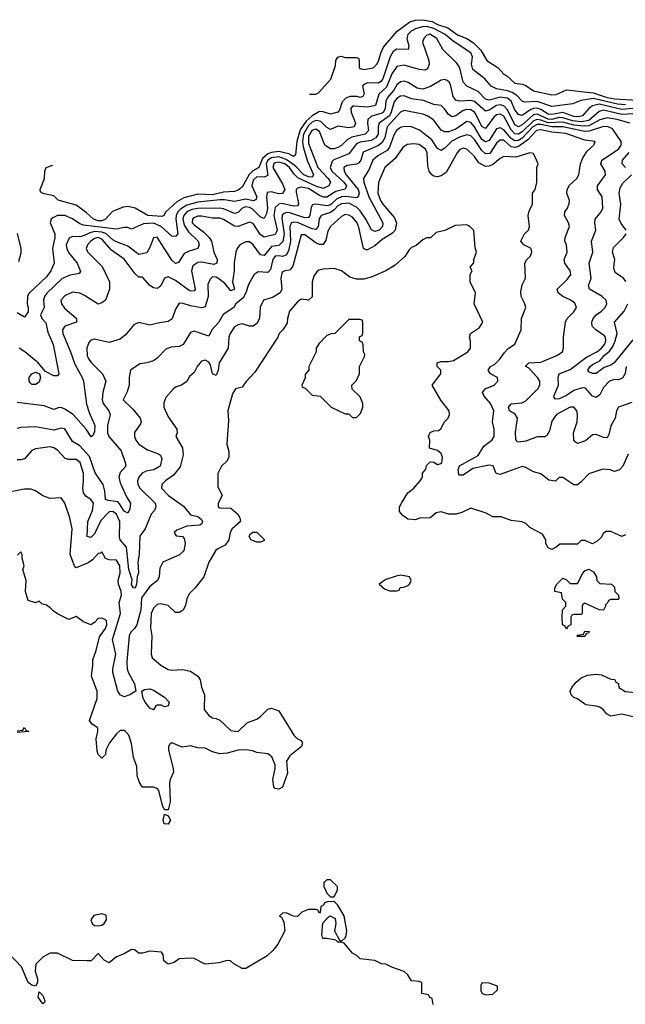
# Model space of a CAD drawing. Header units: inches. Extents: x 2348341 to 2479810, y 460419 to 613669.
# Tile 409 of 656: x 2400964 to 2404249, y 581511 to 586851. Entities that reach past the tile are written whole.
import ezdxf

# ---------------------------------------------------------------- set-up
doc = ezdxf.new("R2010")
doc.units = ezdxf.units.IN
doc.header["$MEASUREMENT"] = 0
doc.layers.add('C4508', color=7, linetype='Continuous')

msp = doc.modelspace()

# ---------------------------------------------------------------- linework, layer by layer
at = {"layer": 'C4508', "color": 2}
for points, elevation in [([(2404250, 586388.7), (2404206.6, 586393.4), (2404076.8, 586423.2), (2404007.3, 586412.7), (2403964.9, 586395.1), (2403850, 586379.7), (2403770, 586407.8), (2403704, 586404), (2403690, 586409.5), (2403660.5, 586440.5), (2403635.6, 586455.6), (2403610, 586465), (2403550, 586476.9), (2403521.2, 586490), (2403486, 586530), (2403422, 586582), (2403415.1, 586610), (2403419.6, 586650), (2403410, 586671.5), (2403314.9, 586734.9), (2403271.2, 586771.2), (2403210, 586802.9), (2403170, 586815.2), (2403146.5, 586813.5), (2403110, 586802.3), (2403086.7, 586790), (2403070, 586771.6), (2403063.1, 586750), (2403074.4, 586710), (2403070.4, 586689.6), (2403010, 586692.4), (2402990, 586679.7), (2402973.8, 586650), (2402933.2, 586530), (2402923.2, 586516.8), (2402910, 586507.3), (2402850.4, 586509.6), (2402830, 586499.3), (2402823.8, 586490), (2402832.7, 586450), (2402824.9, 586435.1), (2402810.3, 586429.7), (2402794.5, 586434.5), (2402755.6, 586435.6), (2402733.9, 586426.1), (2402713.4, 586406.6), (2402698.5, 586361.5), (2402690.3, 586349.7), (2402650, 586339.7), (2402610, 586352.1), (2402590, 586353.1), (2402550, 586329.8), (2402518.4, 586301.6), (2402486.1, 586253.9), (2402467.9, 586190), (2402460.7, 586119.3), (2402450, 586109.7), (2402423, 586123), (2402370, 586135.8), (2402330, 586131.8), (2402310, 586123.7), (2402281.6, 586098.4), (2402261.1, 586050), (2402228.8, 586031.2), (2402208.1, 586011.9), (2402180.7, 585959.3), (2402170, 585943.7), (2402150, 585927.3), (2402130, 585919.6), (2402070, 585915.6), (2402010, 585901.8), (2401930, 585904.4), (2401854.3, 585885.7), (2401816.4, 585863.6), (2401757.3, 585810), (2401746, 585790), (2401735.3, 585784.7), (2401659, 585790), (2401590, 585829.6), (2401550, 585838), (2401525.7, 585834.3), (2401468.4, 585811.6), (2401430.5, 585770), (2401410, 585759.7), (2401390, 585760.5), (2401364.5, 585770), (2401325.7, 585805.7), (2401270, 585845.1), (2401173.2, 585873.2), (2401150, 585895.3), (2401088.7, 585908.7), (2401078, 585918), (2401075.3, 585930), (2401099.5, 585990), (2401101.2, 586030), (2401108.7, 586050), (2401143.8, 586062.9)], 74), ([(2402535.7, 586446.8), (2402570, 586448), (2402585.4, 586454.6), (2402652, 586528), (2402676.9, 586603.1), (2402678, 586630), (2402690, 586648), (2402707.1, 586652.9), (2402730, 586646), (2402790, 586646), (2402802, 586642), (2402806, 586630), (2402806, 586590), (2402810, 586586), (2402830, 586582), (2402882, 586590), (2402902, 586610), (2402910, 586626), (2402922, 586670), (2402937.1, 586702.9), (2403011.7, 586788.3), (2403080.2, 586839.8), (2403111.3, 586848.7), (2403148.6, 586851.4), (2403202, 586842), (2403230, 586826), (2403286.4, 586806.4), (2403338, 586770), (2403388.7, 586748.7), (2403425.6, 586725.6), (2403465.8, 586685.8), (2403498, 586630), (2403559.3, 586590), (2403590, 586556), (2403606.8, 586546.8), (2403650, 586507), (2403690, 586502), (2403710, 586494.5), (2403750, 586465.6), (2403850, 586443.6), (2403873.8, 586446.2), (2403930, 586471.1), (2404073.9, 586453.9), (2404150, 586429.3), (2404190, 586421.8), (2404314.5, 586414.5)], 70), ([(2404290, 586369.9), (2404230, 586364.9), (2404107.4, 586392.6), (2404070, 586384), (2404050.4, 586370), (2404017.1, 586330), (2403995.2, 586324.8), (2403970, 586326.1), (2403910, 586348.3), (2403850, 586336.5), (2403830, 586338.9), (2403790, 586364), (2403770, 586370.7), (2403750, 586369.8), (2403736.2, 586363.8), (2403690, 586331.3), (2403670, 586338), (2403650, 586361.6), (2403629.8, 586409.8), (2403610, 586426), (2403570, 586430.8), (2403510, 586415.8), (2403490, 586420.5), (2403450, 586461.6), (2403389.2, 586490), (2403370, 586513.2), (2403351, 586591), (2403335.8, 586615.8), (2403259.5, 586690), (2403226.6, 586750), (2403187.9, 586772.1), (2403170, 586766), (2403156.3, 586750), (2403148, 586730), (2403182.4, 586630), (2403185.5, 586610), (2403175.6, 586584.4), (2403162, 586578), (2403130, 586580.5), (2403050, 586605.6), (2403010, 586597), (2402982.6, 586557.4), (2402954.3, 586485.7), (2402912.4, 586447.6), (2402893.9, 586386.1), (2402850, 586376.1), (2402777.3, 586382.7), (2402770, 586381.6), (2402759.5, 586370), (2402761.1, 586350), (2402786, 586290), (2402777.3, 586270), (2402750, 586265.1), (2402690, 586273.6), (2402650, 586255.1), (2402630, 586267.3), (2402598.3, 586298.3), (2402583.7, 586303.7), (2402570, 586303.8), (2402550, 586295.4), (2402530, 586278), (2402503.3, 586230), (2402497.5, 586190), (2402501.4, 586161.4), (2402524.6, 586084.6), (2402557, 586010), (2402550, 585998), (2402530, 585999.8), (2402505.1, 586010), (2402457.9, 586057.9), (2402410, 586094), (2402370, 586106.8), (2402330, 586101.4), (2402310.8, 586089.2), (2402301.3, 586070), (2402310, 586006), (2402290, 585996.9), (2402250, 585998.7), (2402230, 585980.9), (2402223.9, 585950), (2402250.3, 585890), (2402245.2, 585874.8), (2402230.3, 585869.7), (2402190, 585878.7), (2402130, 585866), (2402075.2, 585875.2), (2402050, 585874.4), (2401930, 585861.1), (2401870, 585845.5), (2401835.7, 585824.3), (2401822.4, 585810), (2401813.2, 585790), (2401810.2, 585770), (2401822, 585690), (2401810, 585676), (2401790, 585678), (2401731.5, 585730), (2401690, 585747.6), (2401636.5, 585743.5), (2401570, 585715.3), (2401550, 585724), (2401530, 585724), (2401490, 585715.1), (2401310, 585736.9), (2401290, 585743.6), (2401250, 585771.8), (2401210, 585789.6), (2401170, 585789.6), (2401143.6, 585776.4), (2401135.5, 585770), (2401128.8, 585750), (2401155.3, 585690), (2401155.3, 585670), (2401141.6, 585610), (2401150.6, 585530), (2401132.7, 585490), (2401110, 585456), (2401013, 585367), (2401006, 585350), (2401004.7, 585310), (2401010.5, 585290.5), (2401010, 585266), (2400990, 585238), (2400950, 585262)], 78), ([(2404290, 586341.6), (2404230, 586338), (2404130, 586360.3), (2404106.4, 586353.6), (2404050, 586305.2), (2404010, 586297.2), (2403962.2, 586302.2), (2403910, 586319.5), (2403890, 586320.8), (2403850, 586310.5), (2403830, 586311.7), (2403770, 586339.1), (2403750, 586335), (2403690, 586282), (2403670, 586271.1), (2403650, 586281.3), (2403610, 586363), (2403590, 586384.4), (2403570, 586389.8), (2403550, 586385.3), (2403510, 586361.1), (2403490, 586354.7), (2403430, 586407.3), (2403410, 586413.7), (2403350, 586409.7), (2403330, 586415.1), (2403315.1, 586435.1), (2403300.1, 586500.1), (2403293.3, 586513.3), (2403282, 586522), (2403270, 586526.6), (2403250, 586523.7), (2403191.4, 586488.6), (2403150, 586475.1), (2403119.7, 586479.7), (2403071.5, 586511.5), (2403050, 586518), (2403030, 586515.1), (2403010, 586498), (2402993.1, 586470), (2402959, 586430), (2402949.2, 586410), (2402945.8, 586370), (2402936.9, 586350), (2402930, 586344.2), (2402871.5, 586328.5), (2402852.7, 586310), (2402850.3, 586290), (2402855.3, 586250), (2402837.3, 586230), (2402765.8, 586214.2), (2402740.7, 586199.3), (2402710, 586169.6), (2402690, 586157.6), (2402670, 586151.5), (2402650, 586151.6), (2402619.5, 586170), (2402590, 586245.1), (2402570, 586258.3), (2402547.9, 586250), (2402530, 586219.3), (2402530, 586180.7), (2402580.8, 586050), (2402637, 585990), (2402650.4, 585970), (2402640.5, 585950), (2402610, 585936.4), (2402570, 585949), (2402473.5, 585993.5), (2402453, 586013), (2402427.4, 586050), (2402402, 586070), (2402370, 586078.5), (2402350, 586074.8), (2402342.6, 586070), (2402337.3, 586050), (2402390, 585962), (2402402, 585930), (2402390, 585907.8), (2402367.3, 585907.3), (2402330, 585917.6), (2402306, 585914), (2402302.6, 585890), (2402307.9, 585830), (2402302.2, 585797.8), (2402290, 585772.3), (2402270, 585779.6), (2402225.2, 585825.2), (2402210, 585833.1), (2402190, 585835.6), (2402171.5, 585828.5), (2402150, 585805.6), (2402130, 585799.7), (2402070, 585825.4), (2402050, 585828.4), (2401930, 585827.2), (2401898.6, 585821.4), (2401870.4, 585810), (2401853.8, 585790), (2401849.3, 585770.7), (2401856.2, 585736.2), (2401880.2, 585700.2), (2401932.2, 585650), (2401938.4, 585630), (2401930.3, 585609.7), (2401883.7, 585596.3), (2401856.7, 585583.3), (2401824.9, 585535.1), (2401810, 585529.3), (2401790, 585546.6), (2401710, 585672.7), (2401690, 585669), (2401668.5, 585611.5), (2401653.8, 585586.2), (2401610, 585577), (2401550, 585623), (2401490, 585645.7), (2401470, 585657.3), (2401431.5, 585691.5), (2401410, 585698.9), (2401370, 585702.4), (2401344.1, 585695.9), (2401310, 585679.1), (2401290, 585674.3), (2401250, 585675.1), (2401233, 585667), (2401217.1, 585630), (2401219.3, 585610), (2401229, 585589), (2401276.3, 585530), (2401294, 585486), (2401286, 585474), (2401230, 585464.5), (2401193.3, 585446.7), (2401111.5, 585368.5), (2401098.4, 585350), (2401094, 585330), (2401097.3, 585290), (2401076.3, 585250), (2401084.9, 585230), (2401106.7, 585206.7), (2401116.2, 585156.2), (2401145.3, 585090), (2401176.3, 584930), (2401170, 584919), (2401150, 584919.5), (2401103.7, 584943.7), (2401064, 584990), (2400992, 585050), (2400961.2, 585070)], 82), ([(2404272.3, 586290), (2404205.2, 586310), (2404150, 586319.3), (2404110, 586307.9), (2404050, 586276.5), (2404026.4, 586273.6), (2403970, 586279.6), (2403910, 586295.6), (2403830, 586292.3), (2403790, 586306.8), (2403770, 586309.2), (2403750, 586302.4), (2403690, 586242.5), (2403669.8, 586229.8), (2403650, 586233.1), (2403630, 586253.3), (2403590, 586327.6), (2403570, 586339.7), (2403550, 586335.4), (2403536.4, 586323.6), (2403490, 586262), (2403470, 586272), (2403438.3, 586338.3), (2403430, 586349.7), (2403410, 586362.6), (2403390, 586364), (2403370, 586358.3), (2403330, 586329.4), (2403310, 586323.7), (2403290, 586338), (2403268.5, 586368.5), (2403250, 586385.1), (2403210, 586392.3), (2403153.7, 586413.7), (2403090, 586422), (2403050, 586438), (2403030, 586437.4), (2403010, 586424.2), (2402995, 586405), (2402979.3, 586350), (2402969.1, 586330), (2402914.6, 586290), (2402908.9, 586270), (2402907.9, 586230), (2402896.5, 586210), (2402870, 586196.8), (2402810, 586187.4), (2402790, 586177.7), (2402750, 586124.2), (2402668.1, 586091.9), (2402658.5, 586081.4), (2402648.5, 586050), (2402657, 586030), (2402722.3, 585970), (2402736, 585950), (2402728.7, 585931.3), (2402679.6, 585920.4), (2402630, 585888.5), (2402611.4, 585888.6), (2402590, 585897.3), (2402530, 585935.5), (2402490, 585943), (2402470, 585938), (2402464.4, 585930), (2402463.9, 585916.1), (2402475.1, 585864.9), (2402475.8, 585850), (2402470, 585842), (2402450, 585839.1), (2402385.8, 585854.2), (2402369.1, 585850.9), (2402350, 585832.3), (2402342.2, 585790), (2402360.8, 585710), (2402350, 585686.3), (2402290, 585671.5), (2402270, 585684.5), (2402230, 585746.6), (2402210, 585752.3), (2402150, 585729.5), (2402130, 585731.6), (2402070, 585767.8), (2402050, 585774), (2402010, 585775.4), (2401950, 585786.3), (2401930, 585786), (2401905.9, 585774.1), (2401901.6, 585770), (2401900.4, 585750), (2401910, 585738), (2401960.8, 585700.8), (2401992.7, 585670), (2402003.8, 585650), (2402018, 585590), (2402034.4, 585550), (2402033, 585530), (2402016.5, 585523.5), (2401950, 585535.4), (2401930, 585534.7), (2401903.8, 585516.2), (2401895.8, 585490), (2401916.4, 585390), (2401910, 585380.9), (2401890, 585378.7), (2401882.7, 585382.7), (2401810, 585436.2), (2401770, 585457.2), (2401750, 585448.7), (2401730, 585408.7), (2401719.8, 585400.2), (2401710, 585394), (2401690, 585397.2), (2401669.3, 585409.3), (2401630, 585455.3), (2401610, 585455.3), (2401590, 585473.2), (2401530, 585552.3), (2401461.3, 585601.3), (2401410, 585661.6), (2401390, 585669.6), (2401370, 585664.2), (2401350, 585649.5), (2401332.7, 585630), (2401325.5, 585610), (2401332.3, 585592.3), (2401412.2, 585512.2), (2401450.7, 585430), (2401450.8, 585390), (2401430.5, 585329.5), (2401410, 585315.3), (2401390, 585309), (2401316.1, 585356.1), (2401290, 585367.3), (2401250, 585374), (2401210, 585354.5), (2401187.7, 585330), (2401190.6, 585310), (2401207.1, 585287.1), (2401272, 585230), (2401272, 585210), (2401210, 585189), (2401197.3, 585170), (2401198, 585150), (2401240.4, 585050), (2401263.1, 584983.1), (2401304, 584910), (2401310.7, 584890), (2401326.2, 584766.2), (2401340.5, 584720.5), (2401372.7, 584650), (2401370, 584618), (2401362, 584598), (2401352, 584588), (2401325.2, 584630), (2401255.1, 584710), (2401210, 584739.7), (2401190, 584747.3), (2401173.2, 584746.8), (2401150, 584737.2), (2401097.6, 584757.6), (2400950, 584776)], 86), ([(2404254, 584970), (2404248.2, 584931.8), (2404233.2, 584906.8), (2404210, 584897.2), (2404190, 584899.3), (2404162.8, 584890), (2404130, 584857.2), (2404110, 584816), (2404090, 584802), (2404070, 584809.4), (2404033, 584853), (2404014.8, 584854.8), (2403970, 584840.4), (2403930, 584812.8), (2403890, 584794.5), (2403870, 584794), (2403862.9, 584802.9), (2403860.9, 584810), (2403886.3, 584870), (2403883.7, 584910), (2403889.3, 584930), (2403950, 584954.9), (2404038.6, 585021.4), (2404093.6, 585050), (2404119.7, 585070), (2404135.8, 585090), (2404143.6, 585110), (2404142, 585130), (2404136.6, 585136.6), (2404088.4, 585168.4), (2404069.6, 585190), (2404067.3, 585210), (2404074.5, 585230), (2404089.7, 585250.3), (2404119, 585270), (2404139, 585290), (2404149, 585310), (2404144, 585330), (2404124, 585350), (2404054, 585390), (2404049.3, 585410), (2404062.7, 585450), (2404052.7, 585530), (2404073.2, 585590), (2404066, 585650), (2404089.4, 585710), (2404083.7, 585750), (2404086, 585770), (2404117.2, 585810), (2404126, 585830), (2404122.7, 585890), (2404097.2, 585930), (2404097.2, 585950), (2404140.9, 586010), (2404139.3, 586030), (2404116, 586070), (2404118.6, 586081.4), (2404121.2, 586090), (2404212, 586150), (2404227, 586170), (2404227, 586190), (2404178.8, 586258.8), (2404155.3, 586270), (2404130, 586272.1), (2404052.6, 586247.4), (2404030, 586245.5), (2403910, 586271.1), (2403850, 586270.4), (2403790, 586282.4), (2403770, 586282.3), (2403746.8, 586270), (2403690, 586209), (2403670, 586196.5), (2403650, 586193.6), (2403630, 586207.4), (2403590, 586254.3), (2403570, 586265.6), (2403550, 586259.5), (2403510, 586196.3), (2403490, 586188.2), (2403470, 586202), (2403430, 586269.6), (2403410, 586293.6), (2403390, 586298.4), (2403330, 586257.3), (2403290, 586243.5), (2403270, 586243.6), (2403250, 586252.7), (2403208, 586308), (2403173.2, 586330), (2403150, 586338.7), (2403050, 586358.4), (2403030, 586349.5), (2402957.4, 586270), (2402944.7, 586210), (2402930, 586185.1), (2402910, 586169.7), (2402827.8, 586132.2), (2402814, 586090), (2402804.2, 586075.8), (2402790, 586068), (2402740.3, 586059.7), (2402723, 586050), (2402723.1, 586030), (2402734, 586010), (2402800.2, 585930), (2402804.9, 585910), (2402800.5, 585890), (2402790, 585885.1), (2402732.2, 585892.2), (2402709.4, 585890.6), (2402681.5, 585878.5), (2402650, 585847.7), (2402630, 585841.8), (2402570, 585851.3), (2402552.4, 585847.6), (2402544.6, 585835.4), (2402538, 585790), (2402530, 585778.4), (2402510, 585777.3), (2402430, 585804.5), (2402410, 585805.4), (2402399.3, 585800.7), (2402388.3, 585791.7), (2402386, 585774), (2402398, 585690), (2402391.7, 585648.3), (2402370, 585626.9), (2402330, 585620.5), (2402290, 585572), (2402270, 585576.2), (2402230, 585629.4), (2402210, 585646.6), (2402190, 585646.6), (2402158.8, 585630), (2402144, 585610), (2402137.3, 585590), (2402128.2, 585531.8), (2402127.7, 585490), (2402119.1, 585430), (2402130, 585389.2), (2402110, 585380.9), (2402079.3, 585419.3), (2402050, 585442.7), (2402030, 585455.1), (2402010, 585457.2), (2401996.8, 585443.2), (2401985.5, 585414.5), (2401987, 585350), (2401970, 585294), (2401950, 585289), (2401890, 585299.3), (2401850, 585312.3), (2401830, 585313.2), (2401810, 585282), (2401790.4, 585229.6), (2401770, 585214), (2401713.7, 585206.3), (2401670, 585194), (2401610, 585208.7), (2401583.5, 585196.5), (2401538, 585142), (2401510, 585119), (2401450, 585101.2), (2401370, 585119.3), (2401350, 585112.7), (2401339.9, 585100.1), (2401327.7, 585070), (2401330.5, 585030), (2401336.1, 585016.1), (2401352.1, 584992.1), (2401414, 584930), (2401430.6, 584890), (2401414.9, 584830), (2401412.4, 584790), (2401417.1, 584770), (2401448, 584730), (2401455.5, 584710), (2401441.3, 584650), (2401441.3, 584610), (2401448.5, 584590), (2401513.8, 584513.8), (2401537.1, 584450), (2401539.1, 584430), (2401510, 584396), (2401502.6, 584370), (2401510, 584338.8), (2401544.2, 584264.2), (2401565.5, 584230), (2401560.9, 584199.1), (2401550, 584174), (2401530, 584185.1), (2401506.2, 584226.2), (2401496, 584236), (2401443.3, 584243.3), (2401430, 584249.3), (2401426.5, 584293.5), (2401416.4, 584330), (2401373, 584393), (2401342.2, 584482.2), (2401290, 584539.5), (2401250, 584562.7), (2401210, 584632), (2401190, 584635.1), (2401150, 584625.1), (2401050, 584642.7), (2400970, 584639), (2400950, 584634)], 90), ([(2404284.5, 584775.5), (2404210.8, 584749.2), (2404201, 584730), (2404194, 584690), (2404170, 584648.7), (2404159.3, 584600.7), (2404150, 584584), (2404130, 584586), (2404090, 584600.7), (2404070, 584599.3), (2404032.8, 584567.2), (2403990, 584553.2), (2403979.3, 584559.3), (2403969.4, 584570), (2403967.3, 584610), (2403987, 584670), (2403989.4, 584710), (2403985.2, 584730), (2403970, 584749), (2403950, 584749.2), (2403876, 584710), (2403850, 584674), (2403838, 584622), (2403823, 584597), (2403810, 584589.3), (2403770, 584589.3), (2403710, 584564.7), (2403670, 584559.3), (2403662, 584562), (2403655.1, 584575.1), (2403653.5, 584613.5), (2403663.6, 584690), (2403651.7, 584711.7), (2403620.9, 584730), (2403615.1, 584750), (2403630, 584767.3), (2403687.2, 584772.8), (2403710, 584784), (2403774, 584850), (2403785.2, 584870), (2403785.2, 584890), (2403772.3, 584910), (2403723.2, 584963.2), (2403708.7, 584970), (2403710, 584974), (2403726, 584990), (2403790, 584994), (2403878, 585030), (2403908.7, 585050), (2403914, 585070), (2403914, 585130), (2403924, 585210), (2403934, 585230), (2403970, 585266), (2403984, 585290), (2403974.2, 585314.2), (2403954, 585330), (2403909, 585350), (2403884, 585370), (2403879, 585390), (2403935.9, 585444.1), (2403952.7, 585470), (2403949.2, 585490), (2403921.2, 585530), (2403917.2, 585550), (2403932.7, 585590), (2403929.3, 585630), (2403920.9, 585650), (2403922.7, 585670), (2403946, 585730), (2403941.2, 585750), (2403919, 585790), (2403921.2, 585810), (2403935.3, 585830), (2403944.7, 585855.3), (2403945.2, 585870), (2403932.3, 585910), (2403932.7, 585930), (2403945.8, 585954.2), (2403985.2, 585990), (2403997.2, 586010), (2404005.2, 586070), (2404018, 586102), (2404041.6, 586138.4), (2404078, 586170), (2404086, 586190), (2404030, 586197.6), (2403926.4, 586233.6), (2403850, 586241.8), (2403790, 586254.5), (2403767.4, 586250), (2403720, 586200), (2403670, 586163.1), (2403650, 586158.4), (2403630, 586161), (2403590, 586197.4), (2403570, 586198), (2403550, 586181.6), (2403513.9, 586126.1), (2403490, 586123), (2403470, 586141.3), (2403430, 586201.3), (2403410, 586222), (2403390, 586226.6), (2403350, 586215.1), (2403308.3, 586191.7), (2403270, 586154.5), (2403250, 586142.7), (2403230, 586153.2), (2403199.3, 586199.3), (2403133.1, 586253.1), (2403090, 586269.6), (2403051.7, 586271.7), (2403030, 586266), (2403008.5, 586250), (2402994.1, 586225.9), (2402970, 586159.3), (2402957.6, 586142.4), (2402907.4, 586112.6), (2402880.3, 586090), (2402859.9, 586040.1), (2402828, 585990), (2402830.4, 585970), (2402857.3, 585890), (2402934, 585750), (2402932.4, 585730), (2402913, 585710), (2402890, 585702.4), (2402871.4, 585711.4), (2402841.5, 585770), (2402810, 585814.7), (2402790, 585834.8), (2402750, 585855.8), (2402710, 585852.8), (2402690, 585841.5), (2402670, 585819.2), (2402650, 585805.7), (2402599.1, 585790), (2402589.1, 585770.9), (2402583.7, 585730), (2402570, 585713.6), (2402550, 585717.3), (2402470, 585750.9), (2402450, 585753.7), (2402438.8, 585750), (2402429.2, 585730.8), (2402432.2, 585650), (2402421.6, 585598.4), (2402410, 585574.5), (2402390, 585566.6), (2402370, 585571.1), (2402350, 585569.5), (2402337, 585550), (2402323.7, 585496.3), (2402310, 585480.9), (2402256.8, 585483.2), (2402236, 585470), (2402205.1, 585414.9), (2402190.3, 585369.7), (2402176.5, 585343.5), (2402137.3, 585310), (2402126, 585290), (2402068.5, 585251.5), (2402044, 585210), (2402006.8, 585170), (2401990, 585135.3), (2401910, 585161.2), (2401890, 585154), (2401850, 585089.2), (2401830, 585079.3), (2401784.9, 585075.1), (2401756.3, 585063.7), (2401710, 585015.3), (2401690, 585002), (2401654, 584990), (2401615.3, 584984.7), (2401564.7, 584950), (2401558, 584910), (2401558, 584870), (2401546.4, 584833.6), (2401524.7, 584790), (2401578.5, 584738.5), (2401617.3, 584690), (2401622.8, 584670), (2401619.8, 584660.2), (2401587.7, 584612.3), (2401586.8, 584590), (2401594.8, 584570), (2401610.8, 584550), (2401658, 584518), (2401717.2, 584497.2), (2401727.3, 584490), (2401735.5, 584470), (2401726.8, 584430), (2401691.3, 584410), (2401650, 584402.9), (2401628.7, 584391.3), (2401610.6, 584370), (2401603, 584350), (2401605.5, 584330), (2401616.3, 584310), (2401698.8, 584230), (2401702.8, 584210), (2401694.8, 584190), (2401677.3, 584170), (2401644, 584090), (2401615.5, 584050), (2401612, 583950), (2401605.7, 583910), (2401608.2, 583851.8), (2401600.7, 583830), (2401598, 583790), (2401590, 583767.6), (2401582, 583770), (2401570, 583788), (2401573.6, 583813.6), (2401556.9, 583870), (2401543, 583990), (2401509.8, 584029.8), (2401504.7, 584044.7), (2401506.8, 584130), (2401490, 584169.6), (2401470, 584184.7), (2401450, 584183), (2401404.3, 584135.7), (2401370, 584062.9), (2401350, 584042), (2401330, 584048), (2401334.7, 584130), (2401358.9, 584190), (2401363.7, 584230), (2401350, 584249.2), (2401324.4, 584264.4), (2401310, 584285.2), (2401306.2, 584310), (2401311.2, 584350), (2401309.7, 584389.7), (2401291.8, 584450), (2401270, 584466.6), (2401230, 584465.1), (2401211.5, 584471.5), (2401170, 584517.2), (2401150, 584529), (2401130, 584534), (2401050, 584524), (2401030, 584514), (2400990, 584469), (2400970, 584464), (2400950, 584464)], 94), ([(2404264.5, 584495.5), (2404234.8, 584430), (2404218, 584410), (2404190, 584401.2), (2404166, 584410), (2404127.1, 584412.9), (2404050, 584389), (2404010, 584344), (2403990, 584329.2), (2403970, 584329.2), (2403910, 584368.7), (2403890, 584368), (2403870, 584348.7), (2403833.6, 584353.6), (2403790, 584389), (2403750, 584399), (2403710, 584422), (2403690, 584428), (2403570, 584385.2), (2403548.7, 584390), (2403531.9, 584431.9), (2403510, 584435.1), (2403422.3, 584417.7), (2403370, 584380.7), (2403350, 584381.2), (2403346.6, 584386.6), (2403343, 584410), (2403348.6, 584431.4), (2403450, 584488), (2403482, 584538), (2403524, 584570), (2403537.2, 584590), (2403537.2, 584630), (2403529.2, 584670), (2403536, 584730), (2403518, 584770), (2403482.7, 584810), (2403474, 584830), (2403488, 584850), (2403538, 584870), (2403558, 584890), (2403555.3, 584910), (2403518, 584930), (2403504, 584950), (2403518, 584970), (2403538.9, 584981.1), (2403569, 585010), (2403592.9, 585047.1), (2403612.5, 585067.5), (2403649.3, 585090.7), (2403684, 585170), (2403685.2, 585230), (2403708.7, 585290), (2403704, 585310), (2403684, 585350), (2403682, 585378), (2403690, 585414), (2403708, 585450), (2403704, 585530), (2403715.3, 585550), (2403732.5, 585567.5), (2403742, 585590), (2403738, 585610), (2403698, 585630), (2403682, 585650), (2403702, 585690), (2403724, 585710), (2403729.2, 585730), (2403721.2, 585790), (2403727, 585813), (2403745.2, 585850), (2403745.2, 585910), (2403759, 585930), (2403768.9, 585968.9), (2403768, 586050), (2403775.3, 586070), (2403750, 586126), (2403730, 586128.7), (2403654.6, 586105.4), (2403590, 586109.4), (2403570, 586099.3), (2403530, 586065.1), (2403510, 586056.9), (2403490, 586055.6), (2403454.3, 586074.3), (2403430, 586109.2), (2403390, 586149), (2403370, 586154.5), (2403350, 586145.2), (2403337.3, 586130), (2403276.7, 586023.3), (2403250, 586005.2), (2403230, 585999.3), (2403210, 586002.7), (2403199, 586010), (2403185.2, 586030), (2403178.4, 586058.4), (2403174.3, 586130), (2403164.5, 586150), (2403130, 586173.6), (2403102.4, 586177.6), (2403065.8, 586174.2), (2403042, 586158), (2403001, 586099), (2402944, 586050), (2402910, 585968), (2402907, 585910), (2402921.3, 585870), (2402933, 585850), (2402996.9, 585776.9), (2403008.4, 585750), (2403000.4, 585710), (2402986.7, 585693.3), (2402930, 585658.7), (2402890, 585625.6), (2402850, 585602.9), (2402843.6, 585603.6), (2402829.6, 585610), (2402804.4, 585724.4), (2402793.6, 585750), (2402770, 585779.5), (2402750, 585791.8), (2402730, 585794.5), (2402710, 585783.7), (2402650, 585729.3), (2402635.1, 585704.9), (2402625.1, 585654.9), (2402610, 585632.7), (2402590, 585631.8), (2402570, 585640.7), (2402510, 585684.5), (2402490, 585684), (2402445.8, 585514.1), (2402430, 585492.7), (2402402, 585490), (2402390, 585484), (2402385.3, 585474.7), (2402381.3, 585450), (2402385.5, 585390), (2402377.3, 585370), (2402334.6, 585345.4), (2402286, 585330), (2402268.5, 585291.5), (2402264, 585230), (2402250, 585204), (2402231.3, 585190), (2402210, 585189.3), (2402170, 585200.9), (2402150, 585197), (2402130, 585185.2), (2402105.5, 585150), (2402098, 585130), (2402094, 585070), (2402046.8, 584990), (2402040.7, 584950), (2402030, 584922), (2402009.3, 584930), (2401998.6, 584978.6), (2401990, 584994), (2401970, 585004), (2401950, 584999), (2401926, 584970), (2401910, 584938), (2401884.5, 584915.5), (2401871, 584889), (2401842, 584870), (2401810, 584859), (2401798, 584850), (2401756.9, 584803.1), (2401746.4, 584773.6), (2401746, 584750), (2401770, 584698), (2401816, 584630), (2401818, 584610), (2401811.3, 584590), (2401847.3, 584530), (2401850.5, 584490.5), (2401833.8, 584426.2), (2401799.3, 584380.7), (2401754.8, 584350), (2401734.8, 584330), (2401734, 584310), (2401770.7, 584270), (2401852.9, 584212.9), (2401890, 584166), (2401930, 584157.3), (2401950, 584141), (2401955.5, 584130), (2401950, 584115.3), (2401942, 584110), (2401870, 584103.7), (2401816.9, 584083.1), (2401802, 584070), (2401812, 584052), (2401848.1, 584048.1), (2401856.9, 584036.9), (2401862.3, 584010), (2401854, 583970), (2401830.3, 583949.7), (2401741, 583910), (2401723.8, 583876.2), (2401720.7, 583830), (2401711, 583810), (2401670, 583777.2), (2401625.2, 583714.8), (2401620.8, 583650), (2401600.2, 583570), (2401589.3, 583550.7), (2401567.4, 583530), (2401558.6, 583510), (2401546, 583370), (2401546.7, 583330), (2401551.7, 583311.7), (2401586.8, 583250), (2401594, 583210), (2401562, 583190), (2401530, 583179), (2401510, 583188.7), (2401497.2, 583210), (2401469.4, 583310), (2401469.6, 583330), (2401486.4, 583410), (2401467.1, 583490), (2401510.9, 583630), (2401504.5, 583690), (2401515.8, 583730), (2401515.1, 583750), (2401499.5, 583790), (2401498, 583810), (2401509.4, 583850), (2401506.6, 583890), (2401490, 583919.3), (2401450, 583921.2), (2401429.4, 583929.4), (2401410, 583966), (2401402, 583958), (2401390, 583955.3), (2401358.3, 583921.7), (2401335.3, 583904.7), (2401270, 583878), (2401263.1, 583883.1), (2401237.2, 583950), (2401249.3, 584090), (2401236, 584150), (2401209.1, 584229.1), (2401190, 584258), (2401130, 584255.3), (2401090, 584268.7), (2401050, 584295.3), (2401024.7, 584304.7), (2400990, 584305.2), (2400914, 584290)], 98), ([(2404250, 586049.3), (2404232, 586070), (2404233.6, 586090), (2404269, 586131)], 86), ([(2404254, 585710), (2404225.4, 585745.4), (2404216, 585770), (2404225.1, 585850), (2404215.6, 585910), (2404221.3, 585938.7), (2404235.3, 585964.7), (2404282, 586010)], 86), ([(2404250, 584058), (2404230, 584048), (2404170, 584075.3), (2404145.4, 584074.6), (2404130, 584066), (2404116.9, 584043.1), (2404096.9, 584023.1), (2404070, 584008.7), (2404030, 584026), (2404010, 584026), (2403990, 584006), (2403892.7, 584007.3), (2403874, 583990), (2403850, 583978), (2403830, 583986), (2403818, 584010), (2403818, 584030), (2403800.4, 584060.4), (2403730, 584098), (2403710, 584118), (2403690, 584128), (2403630, 584135.3), (2403574.6, 584154.6), (2403530, 584155.3), (2403494.6, 584174.6), (2403410, 584202), (2403362, 584178), (2403330.9, 584169.1), (2403290, 584169), (2403250, 584182), (2403223.6, 584176.4), (2403191.1, 584148.9), (2403132.7, 584147.3), (2403110, 584138), (2403070, 584142), (2403042, 584162), (2403024.7, 584184.7), (2403024, 584210), (2403034, 584230), (2403070, 584284.7), (2403102, 584310), (2403135.3, 584350), (2403148, 584370), (2403148.4, 584391.6), (2403167.3, 584412.7), (2403170, 584434), (2403190, 584454), (2403210, 584452), (2403230, 584438), (2403250, 584444.7), (2403253.2, 584450), (2403257.2, 584477.2), (2403250, 584498), (2403230, 584515.3), (2403187.3, 584527.3), (2403188, 584570), (2403182, 584590), (2403190, 584612), (2403210, 584622), (2403236.4, 584623.6), (2403248.4, 584631.6), (2403268.7, 584670), (2403288.7, 584690), (2403295.3, 584710), (2403294, 584730), (2403247.3, 584787.3), (2403201.2, 584870), (2403248.7, 584930), (2403248, 584950), (2403228, 584970), (2403228, 584990), (2403250, 584998), (2403290, 584998), (2403316.4, 585003.6), (2403394, 585050), (2403409, 585070), (2403408.9, 585108.9), (2403404, 585130), (2403409, 585150), (2403457.5, 585182.5), (2403475.3, 585210), (2403428.7, 585310), (2403435.3, 585370), (2403408, 585430), (2403408, 585470), (2403418, 585490), (2403408, 585510), (2403427.3, 585532.7), (2403428, 585550), (2403442, 585590), (2403434.6, 585614.6), (2403427.3, 585707.3), (2403406, 585730), (2403390, 585738), (2403325.4, 585734.6), (2403270, 585708), (2403223.6, 585696.4), (2403191.6, 585668.4), (2403170, 585668), (2403150, 585658), (2403113.7, 585626.3), (2403090, 585615.3), (2403076.8, 585603.2), (2403052.5, 585567.5), (2402999.9, 585520.1), (2402950, 585489.2), (2402870, 585454), (2402830, 585444), (2402790, 585444), (2402754.6, 585454.6), (2402708.9, 585488.9), (2402670, 585502), (2402610, 585499), (2402587.1, 585492.9), (2402575.3, 585484.7), (2402559.8, 585460.2), (2402551, 585430), (2402550, 585348), (2402530, 585329.3), (2402490, 585335.3), (2402470, 585321.2), (2402426.8, 585270), (2402416, 585230), (2402414.4, 585205.6), (2402391.3, 585170), (2402371.3, 585150), (2402364.7, 585130), (2402239.8, 584940.2), (2402190, 584888), (2402170, 584858), (2402134, 584850), (2402118, 584822), (2402093.4, 584730), (2402097.3, 584677.3), (2402086.8, 584550), (2402099.1, 584510), (2402099.3, 584480.7), (2402090, 584459), (2402058, 584430), (2402038, 584390), (2402039.6, 584319.6), (2402062, 584270), (2402041, 584230), (2402041, 584210), (2402050, 584204), (2402110, 584202.8), (2402146.8, 584170), (2402158, 584150), (2402162, 584130), (2402116, 584090), (2402106, 584070), (2402098, 584030), (2402078.8, 584001.2), (2402038, 583982), (2402026, 583970), (2401990.6, 583909.4), (2401962.8, 583830), (2401916, 583770), (2401882.5, 583737.5), (2401870.7, 583710), (2401864, 583676), (2401850, 583648.7), (2401830, 583635.3), (2401810, 583635.3), (2401770, 583673.2), (2401730, 583684), (2401710, 583679), (2401690, 583659), (2401678, 583630), (2401673.7, 583553.7), (2401681, 583510), (2401678, 583410), (2401682, 583390), (2401730, 583351), (2401770, 583326.8), (2401790, 583322.8), (2401846.4, 583326.4), (2401890, 583318), (2401930.7, 583290.7), (2401942.8, 583270), (2401950, 583232), (2401966.8, 583190), (2401964.7, 583110), (2401990, 583078), (2402010, 583064.7), (2402030, 583062), (2402050, 583051.3), (2402110, 582996), (2402148.9, 582991.1), (2402200.2, 583039.8), (2402250, 583058), (2402270, 583071.3), (2402310, 583111.3), (2402330, 583118), (2402370, 583102), (2402451.3, 582970), (2402470, 582951.3), (2402490, 582942), (2402498, 582930), (2402492, 582910), (2402430, 582858), (2402412, 582830), (2402416, 582764), (2402390, 582688), (2402370, 582678), (2402350, 582682), (2402342, 582690), (2402337.2, 582730), (2402349.2, 582790), (2402349, 582810), (2402332.5, 582852.5), (2402310, 582869), (2402250, 582877.2), (2402226.6, 582886.6), (2402191.6, 582891.6), (2402150, 582889.6), (2402090, 582872.8), (2402050, 582869.5), (2402010, 582880.9), (2401970, 582900.9), (2401930, 582902.7), (2401890, 582912.3), (2401845.6, 582905.6), (2401790, 582928.7), (2401778, 582922), (2401771.3, 582910), (2401771, 582889), (2401797.3, 582790), (2401798.8, 582770), (2401780.7, 582730), (2401777.3, 582710), (2401781, 582610), (2401770, 582566), (2401750, 582566), (2401739, 582590), (2401719, 582670), (2401710, 582682), (2401690, 582689), (2401630, 582688), (2401614.6, 582714.6), (2401602, 582750), (2401600.4, 582800.4), (2401582, 582850), (2401570, 582926), (2401555.3, 582970), (2401538, 582990), (2401530, 582995.3), (2401510, 582995.3), (2401490, 582978), (2401451.3, 582930), (2401431.3, 582890), (2401430, 582866), (2401410, 582846), (2401390, 582866), (2401384, 582884), (2401379, 582950), (2401388.7, 582990), (2401388, 583010), (2401358, 583030), (2401342, 583050), (2401385.2, 583170), (2401384, 583210), (2401353.2, 583290), (2401361.2, 583350), (2401360.2, 583379.8), (2401379, 583430), (2401396.6, 583503.4), (2401429.2, 583550), (2401437, 583570), (2401435.1, 583590), (2401430, 583597.2), (2401410, 583605.2), (2401390, 583604), (2401370, 583582), (2401350, 583569), (2401310, 583585.2), (2401270, 583615.3), (2401230, 583598), (2401169.1, 583629.1), (2401145.2, 583645.2), (2401130, 583662), (2401110, 583675.3), (2401084, 583684), (2401070, 583698), (2401050, 583688), (2401010, 583702), (2400996, 583750), (2400999, 583810), (2400982, 583870), (2400988, 583890), (2400978, 583930), (2400978, 583950), (2400970, 583966), (2400952.7, 583947.3)], 102), ([(2400960.1, 585539.9), (2400973.1, 585586.9), (2400971.5, 585610), (2400951.9, 585691.9)], 78), ([(2404251.9, 585431.9), (2404239, 585450), (2404196.6, 585476.6), (2404189.2, 585490), (2404186.6, 585510), (2404191.8, 585550), (2404179.5, 585590), (2404184.4, 585615.6), (2404239, 585670), (2404253.2, 585690)], 86), ([(2404290, 585115.6), (2404187.3, 584990), (2404170, 584978.4), (2404134.2, 584965.8), (2404090, 584932.7), (2404070, 584933.2), (2404050, 584942), (2404046, 584950), (2404058, 584970), (2404070, 584982), (2404110, 585000.7), (2404133.6, 585030), (2404164.8, 585055.2), (2404181.1, 585078.9), (2404194.5, 585110), (2404204, 585150), (2404189.6, 585210), (2404242.4, 585270), (2404261.6, 585310)], 86), ([(2404350, 583055.3), (2404230, 583085.2), (2404170, 583074), (2404146, 583086), (2404130, 583108), (2404110, 583122), (2404090, 583128.7), (2404035.3, 583135.3), (2403990, 583168), (2403970, 583175.3), (2403955.3, 583190), (2403949, 583210), (2403959, 583230), (2403982, 583258), (2404010, 583282), (2404043.1, 583296.9), (2404090, 583301), (2404118.8, 583298.8), (2404170, 583274), (2404192.7, 583272.7), (2404198, 583258), (2404211.6, 583251.6), (2404214, 583230), (2404247.1, 583207.1), (2404321, 583201)], 102), ([(2400950, 582994), (2400982, 582998), (2400990, 583012), (2400998, 582998), (2401014, 582990), (2400950, 582986)], 102), ([(2403206, 581510), (2403202, 581542), (2403188, 581548), (2403182, 581562), (2403146, 581570), (2403146, 581630), (2403130, 581635.3), (2403090, 581638), (2403068.7, 581670), (2403050, 581688.7), (2402986, 581710), (2402950, 581728.7), (2402926, 581730), (2402890, 581748), (2402810, 581758), (2402794.6, 581774.6), (2402770, 581788.7), (2402723.1, 581843.1), (2402710, 581848.7), (2402688.9, 581848.9), (2402678, 581858), (2402630, 581868.7), (2402608.7, 581868.7), (2402602, 581890), (2402608.7, 581951.3), (2402636.4, 581983.6), (2402648.7, 581991.3), (2402676, 581976), (2402678, 581950), (2402671.3, 581910), (2402698, 581858), (2402710, 581854), (2402730, 581872), (2402735.1, 581884.9), (2402739.3, 581910), (2402724, 581990), (2402690, 582048), (2402670, 582068), (2402632.7, 582067.3), (2402618, 582062), (2402612, 582048), (2402598, 582042), (2402594, 582010), (2402590, 582006), (2402582, 582022), (2402570, 582026), (2402530, 582026), (2402494, 582010), (2402470, 581988), (2402448.9, 581988.9), (2402410, 582008), (2402390, 582006), (2402374, 581990), (2402383.6, 581983.6), (2402396.9, 581956.9), (2402402, 581910), (2402363.5, 581836.5), (2402338, 581802), (2402306, 581774), (2402190, 581706), (2402170, 581706), (2402126, 581730), (2402107.3, 581747.3), (2402090, 581748), (2402043.6, 581736.4), (2401970, 581728), (2401910, 581759), (2401890, 581762), (2401830, 581758), (2401802, 581738), (2401769.6, 581729.6), (2401746.6, 581746.6), (2401742, 581782), (2401733.2, 581793.2), (2401670, 581799), (2401630, 581788), (2401610, 581788), (2401587.3, 581807.3), (2401570, 581808), (2401530, 581784), (2401490, 581768.7), (2401450, 581735.3), (2401422, 581750), (2401390, 581786), (2401352.7, 581747.3), (2401330, 581746), (2401250, 581748), (2401170, 581788), (2401130, 581788), (2401091.6, 581768.4), (2401052, 581728), (2401048, 581690), (2401060.5, 581650), (2401060.5, 581630), (2401050, 581608.7), (2401030, 581614.5), (2401009.8, 581629.8), (2400974.9, 581714.9), (2400902.7, 581790)], 106)]:
    msp.add_lwpolyline(points, dxfattribs=dict(at, elevation=elevation))
for points, elevation in [([(2402810, 585226), (2402750, 585226), (2402674, 585150), (2402652.7, 585147.3), (2402630, 585138), (2402586.4, 585093.6), (2402572, 585070), (2402572, 585050), (2402532, 584970), (2402532, 584950), (2402512.7, 584927.3), (2402511.6, 584908.4), (2402494, 584870), (2402498, 584858), (2402512.7, 584852.7), (2402550, 584814), (2402594, 584810), (2402654, 584750), (2402730, 584714), (2402750, 584714), (2402770, 584694), (2402790, 584694), (2402810, 584714), (2402818, 584730), (2402826, 584750), (2402826, 584770), (2402810, 584806), (2402767.3, 584847.3), (2402766, 584870), (2402790, 584894), (2402808, 584930), (2402808, 584970), (2402834.6, 585025.4), (2402835.3, 585035.3), (2402828, 585050), (2402827.3, 585087.3), (2402822, 585102), (2402808, 585110), (2402808, 585132), (2402822, 585138), (2402826, 585150), (2402826, 585210), (2402822, 585222)], 106), ([(2401050, 584872.3), (2401030, 584873.2), (2401021.2, 584881.2), (2401016, 584890), (2401016, 584910), (2401029.5, 584930.5), (2401050, 584938.8), (2401071, 584931), (2401077.3, 584910), (2401070, 584885.2)], 82), ([(2402250, 584018), (2402218, 584030), (2402208, 584050), (2402216.4, 584063.6), (2402228.4, 584071.6), (2402250, 584071.3), (2402292, 584030), (2402290, 584026), (2402270, 584018)], 102), ([(2404130, 583648.7), (2404106, 583650), (2404030, 583686), (2404018, 583682), (2404014, 583670), (2404014, 583630), (2404010, 583626), (2403970, 583626), (2403958, 583622), (2403954, 583610), (2403954, 583570), (2403938, 583562), (2403930, 583546), (2403922, 583562), (2403908.4, 583568.4), (2403906, 583610), (2403908, 583650), (2403926, 583670), (2403926, 583690), (2403908.4, 583708.4), (2403902, 583742), (2403866, 583750), (2403866, 583770), (2403878, 583790), (2403910, 583822), (2403930, 583814), (2403950, 583794), (2403990, 583794), (2404018, 583850), (2404030, 583862), (2404051.6, 583871.6), (2404076.9, 583856.9), (2404092, 583830), (2404094, 583810), (2404110, 583794), (2404174, 583790), (2404190, 583774), (2404192, 583750), (2404212, 583730), (2404214, 583710), (2404210, 583706), (2404170, 583706), (2404158, 583702), (2404154, 583690), (2404142, 583678), (2404142, 583670)], 102), ([(2403030, 583839), (2403006.4, 583833.6), (2402950, 583815.3), (2402914, 583790), (2402943.6, 583763.6), (2402970, 583754), (2403010, 583754), (2403022, 583758), (2403028.4, 583771.6), (2403047.3, 583772.7), (2403070, 583782), (2403078, 583790), (2403088, 583810), (2403078, 583830)], 106), ([(2403990, 583506), (2403986, 583510), (2403990, 583514), (2404022, 583518), (2404030, 583534), (2404052.7, 583532.7), (2404050, 583526), (2404038, 583522), (2404030, 583506)], 102), ([(2401750, 583125.2), (2401732.7, 583132.7), (2401710, 583134), (2401702, 583130), (2401690, 583108), (2401670, 583118), (2401644, 583150), (2401634, 583170), (2401626, 583210), (2401641.2, 583218.8), (2401670, 583222.8), (2401690, 583214.8), (2401750, 583176), (2401774.8, 583150), (2401770, 583129)], 98), ([(2401770, 582488), (2401748.7, 582490), (2401742, 582510), (2401750, 582542), (2401770, 582534), (2401782, 582510)], 102), ([(2402650, 582186), (2402630, 582186), (2402614, 582170), (2402614, 582150), (2402622, 582130), (2402630, 582114), (2402650, 582094), (2402670, 582094), (2402687.3, 582132.7), (2402688, 582150)], 106), ([(2401410, 582001.2), (2401366.6, 581993.4), (2401351, 581970), (2401358, 581950), (2401370, 581938), (2401390, 581936), (2401410, 581941), (2401422, 581950), (2401435.3, 581970), (2401433.6, 581993.6)], 106), ([(2403472, 581628), (2403466, 581614), (2403466, 581586), (2403471.3, 581571.3), (2403490, 581562), (2403530, 581566), (2403555.3, 581590), (2403555.3, 581610), (2403510, 581625.2)], 106), ([(2401090, 581514), (2401064.2, 581550), (2401070, 581578), (2401090, 581558.8), (2401100.7, 581530), (2401099.1, 581520.9)], 106)]:
    msp.add_lwpolyline(points, close=True, dxfattribs=dict(at, elevation=elevation))

doc.saveas('drawing.dxf')
